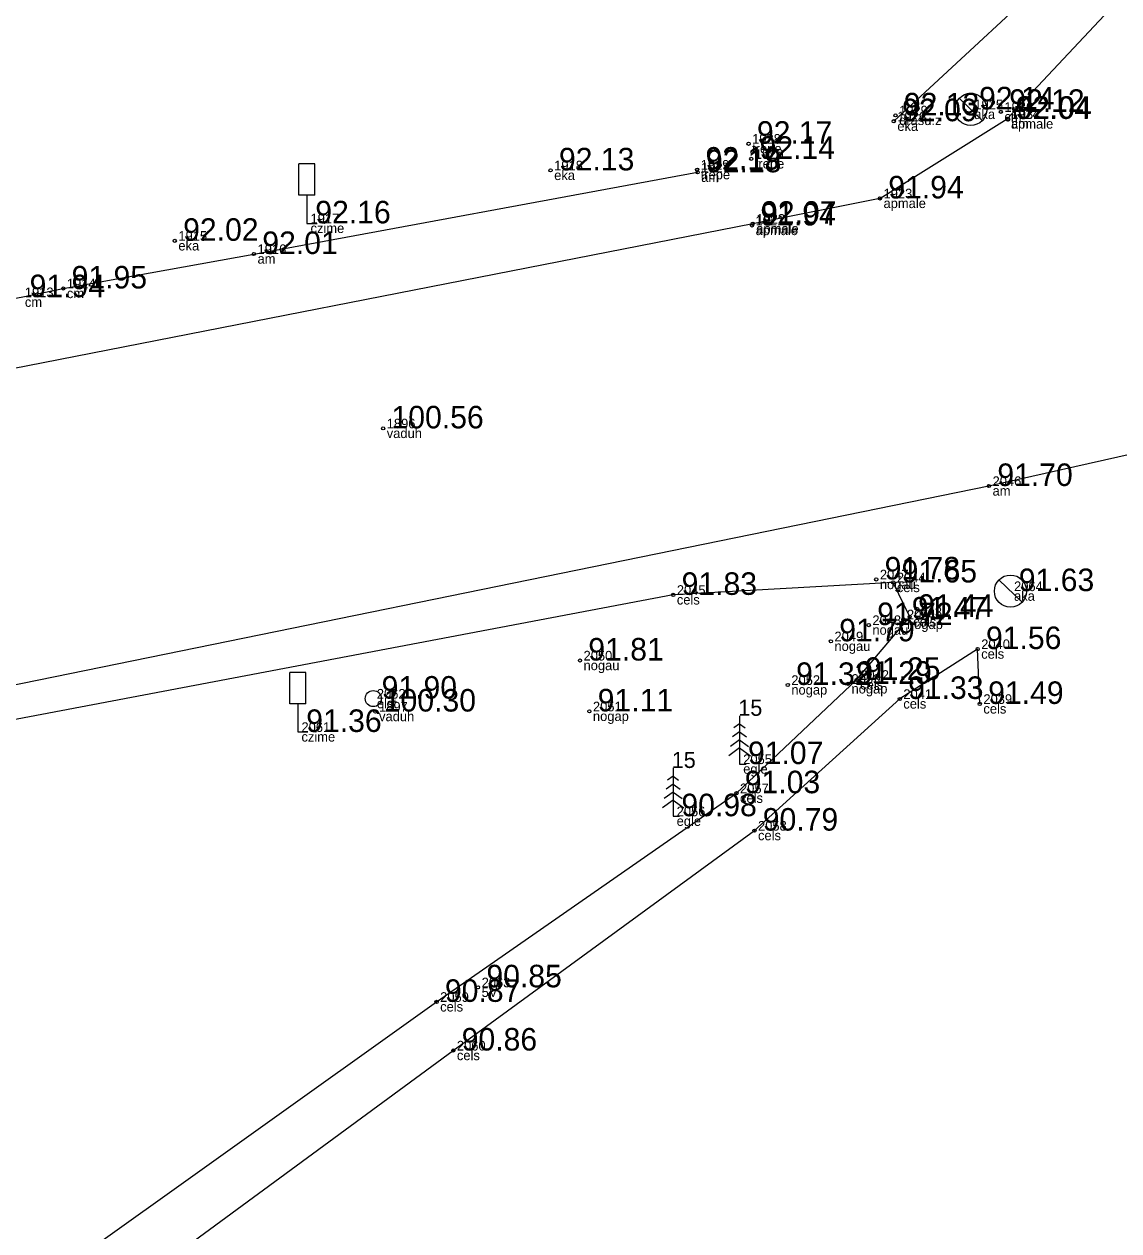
# Model space of a CAD drawing. Extents: x 614911 to 615803, y 262110 to 264311.
# Drawn here: x 615721.92 to 615755.92, y 263508.21 to 263545.72 of the extents above; entities that cross this region are included whole.
import ezdxf

# ---------------------------------------------------------------- set-up
doc = ezdxf.new("R2010")
doc.units = 0
for name, color, linetype in [('Level 1', 7, 'Continuous'), ('Level 12', 7, 'Continuous'), ('Level 16', 7, 'Continuous'), ('Level 18', 7, 'Continuous'), ('Level 37', 7, 'Continuous'), ('Level 53', 7, 'Continuous'), ('Level 54', 7, 'Continuous'), ('Level 57', 7, 'Continuous'), ('Level 58', 7, 'Continuous')]:
    doc.layers.add(name, color=color, linetype=linetype)

msp = doc.modelspace()

# ---------------------------------------------------------------- linework, layer by layer
at = {"layer": 'Level 1'}
for p, q in [((615744.142, 263524.221), (615744.142, 263522.721)), ((615744.142, 263523.721), (615743.926, 263523.563)), ((615744.142, 263523.971), (615743.966, 263523.843)), ((615744.142, 263523.971), (615744.316, 263523.843)), ((615744.142, 263523.721), (615744.358, 263523.563)), ((615744.142, 263523.471), (615743.864, 263523.267)), ((615744.142, 263523.471), (615744.42, 263523.267)), ((615744.142, 263523.221), (615743.81, 263522.977)), ((615744.142, 263523.221), (615744.476, 263522.977)), ((615742.075, 263522.6), (615742.075, 263521.1)), ((615744.142, 263522.721), (615744.342, 263522.721)), ((615742.075, 263522.35), (615741.899, 263522.222)), ((615742.075, 263522.35), (615742.249, 263522.222)), ((615742.075, 263521.85), (615741.797, 263521.646)), ((615742.075, 263522.1), (615741.859, 263521.942)), ((615742.075, 263522.1), (615742.291, 263521.942)), ((615742.075, 263521.85), (615742.353, 263521.646)), ((615742.075, 263521.6), (615741.743, 263521.356)), ((615742.075, 263521.6), (615742.409, 263521.356)), ((615742.075, 263521.1), (615742.275, 263521.1))]:
    msp.add_line(p, q, dxfattribs=at)
at = {"layer": 'Level 12'}
for p, q in [((615750.962, 263543.414), (615751.68, 263542.718)), ((615752.196, 263528.444), (615752.914, 263527.748))]:
    msp.add_line(p, q, dxfattribs=at)
for centre in [(615751.321, 263543.066), (615752.555, 263528.096)]:
    msp.add_circle(centre, 0.5, dxfattribs=at)
at = {"layer": 'Level 16'}
for p, q in [((615730.949, 263541.372), (615730.449, 263541.372)), ((615730.449, 263540.403), (615730.449, 263541.372)), ((615730.949, 263540.403), (615730.949, 263541.372)), ((615730.949, 263540.403), (615730.449, 263540.403)), ((615730.703, 263540.403), (615730.703, 263539.525)), ((615730.703, 263539.525), (615731.018, 263539.525)), ((615730.667, 263525.566), (615730.167, 263525.566)), ((615730.167, 263524.597), (615730.167, 263525.566)), ((615730.667, 263524.597), (615730.667, 263525.566)), ((615730.667, 263524.597), (615730.167, 263524.597)), ((615730.421, 263524.597), (615730.421, 263523.719)), ((615730.421, 263523.719), (615730.736, 263523.719))]:
    msp.add_line(p, q, dxfattribs=at)
at = {"layer": 'Level 18'}
msp.add_circle((615732.763, 263524.755), 0.25, dxfattribs=at)
at = {"layer": 'Level 37'}
for points in [[(615787.229, 263584.883), (615782.908, 263579.099), (615780.991, 263575.833), (615780.048, 263575.138), (615779.534, 263574.424), (615777.908, 263572.723), (615772.346, 263566.856), (615767.18, 263561.364), (615762.809, 263556.719), (615754.912, 263548.241), (615748.93, 263542.698)], [(615748.501, 263540.3), (615752.458, 263542.769), (615756.26, 263546.844), (615763.642, 263554.612), (615769.579, 263560.719), (615773.362, 263564.765), (615778.69, 263570.463), (615782.62, 263575.569), (615788.708, 263583.605)], [(615690.345, 263532.558), (615690.647, 263531.052), (615703.214, 263533.265), (615710.873, 263534.826), (615712.924, 263535.339), (615713.588, 263535.555), (615713.815, 263536.015), (615717.431, 263536.875), (615717.833, 263536.513), (615721.83, 263537.23), (615723.135, 263537.501), (615729.057, 263538.572), (615742.838, 263541.112), (615742.821, 263541.194)], [(615748.501, 263540.3), (615744.549, 263539.512), (615718.011, 263534.314), (615713.522, 263533.435), (615702.016, 263531.17), (615691.804, 263529.161), (615687.245, 263528.299)], [(615636.517, 263431.183), (615636.486, 263438.842), (615637.482, 263455.724), (615637.88, 263461.317), (615641.087, 263475.093), (615646.009, 263486.103), (615652.8, 263496.474), (615655.118, 263496.071), (615654.594, 263498.729), (615665.688, 263509.023), (615675.1, 263515.158), (615678.975, 263516.543), (615699.763, 263520.908), (615714.967, 263523.826), (615751.888, 263531.363), (615772.751, 263536.064), (615784.721, 263538.367), (615795.082, 263539.698)], [(615744.043, 263521.815), (615747.778, 263525.338), (615749.425, 263527.296), (615748.915, 263528.365), (615742.081, 263527.979), (615715.133, 263522.876), (615699.925, 263519.97), (615689.571, 263517.848), (615675.1, 263515.158)], [(615751.603, 263524.59), (615751.535, 263526.295), (615749.116, 263524.745), (615744.602, 263520.653)], [(615640.593, 263444.077), (615645.77, 263448.925), (615656.412, 263459.375), (615662.104, 263464.753), (615672.019, 263472.421), (615683.77, 263481.412), (615685.947, 263482.698), (615692.438, 263486.438), (615704.553, 263493.789), (615734.729, 263515.331), (615744.043, 263521.815)], [(615642.494, 263442.163), (615647.437, 263447.751), (615657.328, 263457.944), (615663.266, 263463.435), (615673.138, 263471.007), (615685.255, 263480.126), (615686.777, 263481.148), (615694.593, 263485.712), (615707.185, 263493.203), (615735.25, 263513.819), (615744.602, 263520.653)]]:
    msp.add_lwpolyline(points, dxfattribs=at)
at = {"layer": 'Level 57'}
for centre in [(615748.93, 263542.698), (615748.985, 263542.88), (615752.257, 263542.99), (615752.458, 263542.769), (615752.478, 263542.776), (615744.42, 263541.999), (615742.821, 263541.194), (615744.503, 263541.529), (615738.271, 263541.171), (615742.838, 263541.112), (615748.501, 263540.3), (615744.527, 263539.46), (615744.549, 263539.512), (615726.598, 263538.982), (615729.057, 263538.572), (615723.135, 263537.501), (615733.07, 263533.153), (615751.888, 263531.363), (615748.387, 263528.458), (615748.915, 263528.365), (615742.081, 263527.979), (615748.155, 263527.04), (615749.229, 263527.217), (615749.425, 263527.296), (615746.977, 263526.536), (615751.535, 263526.295), (615739.183, 263525.939), (615745.637, 263525.18), (615747.507, 263525.214), (615747.778, 263525.338), (615749.116, 263524.745), (615732.831, 263524.353), (615739.475, 263524.359), (615751.603, 263524.59), (615744.043, 263521.815), (615744.602, 263520.653), (615736.018, 263515.783), (615734.729, 263515.331), (615735.25, 263513.819)]:
    msp.add_circle(centre, 0.05, dxfattribs=at)
at = {"layer": 'Level 58'}
for centre in [(615748.93, 263542.698), (615748.985, 263542.88), (615752.257, 263542.99), (615752.458, 263542.769), (615752.478, 263542.776), (615744.42, 263541.999), (615742.821, 263541.194), (615744.503, 263541.529), (615738.271, 263541.171), (615742.838, 263541.112), (615748.501, 263540.3), (615744.527, 263539.46), (615744.549, 263539.512), (615726.598, 263538.982), (615729.057, 263538.572), (615723.135, 263537.501), (615733.07, 263533.153), (615751.888, 263531.363), (615748.387, 263528.458), (615748.915, 263528.365), (615742.081, 263527.979), (615748.155, 263527.04), (615749.229, 263527.217), (615749.425, 263527.296), (615746.977, 263526.536), (615751.535, 263526.295), (615739.183, 263525.939), (615745.637, 263525.18), (615747.507, 263525.214), (615747.778, 263525.338), (615749.116, 263524.745), (615732.831, 263524.353), (615739.475, 263524.359), (615751.603, 263524.59), (615744.043, 263521.815), (615744.602, 263520.653), (615736.018, 263515.783), (615734.729, 263515.331), (615735.25, 263513.819)]:
    msp.add_circle(centre, 0.05, dxfattribs=at)

# ---------------------------------------------------------------- texts
at = {"layer": 'Level 1'}
for p in [(615743.917, 263524.221), (615741.85, 263522.6)]:
    msp.add_text(' 15', height=0.5, dxfattribs=at).set_placement(p)
at = {"layer": 'Level 53'}
for s, p in [(' drasu.z', (615748.985, 263542.58)), (' aka', (615751.321, 263542.766)), (' cm', (615752.257, 263542.69)), (' apmale', (615752.458, 263542.469)), (' eka', (615748.93, 263542.398)), (' cm', (615752.478, 263542.476)), (' trepe', (615744.42, 263541.699)), (' trepe', (615744.503, 263541.229)), (' eka', (615738.271, 263540.871)), (' trepe', (615742.821, 263540.894)), (' am', (615742.838, 263540.812)), (' apmale', (615748.501, 263540)), (' czime', (615730.703, 263539.225)), (' apmale', (615744.527, 263539.16)), (' apmale', (615744.549, 263539.212)), (' eka', (615726.598, 263538.682)), (' am', (615729.057, 263538.272)), (' cm', (615721.83, 263536.93)), (' cm', (615723.135, 263537.201)), (' vaduh', (615733.07, 263532.853)), (' am', (615751.888, 263531.063)), (' nogau', (615748.387, 263528.158)), (' cels', (615748.915, 263528.065)), (' aka', (615752.555, 263527.796)), (' cels', (615742.081, 263527.679)), (' nogap', (615749.229, 263526.917)), (' cels', (615749.425, 263526.996)), (' nogau', (615748.155, 263526.74)), (' nogau', (615746.977, 263526.236)), (' cels', (615751.535, 263525.995)), (' nogau', (615739.183, 263525.639)), (' nogap', (615745.637, 263524.88)), (' nogap', (615747.507, 263524.914)), (' cels', (615747.778, 263525.038)), (' elst', (615732.763, 263524.455)), (' cels', (615749.116, 263524.445)), (' vaduh', (615732.831, 263524.053)), (' cels', (615751.603, 263524.29)), (' nogap', (615739.475, 263524.059)), (' czime', (615730.421, 263523.419)), (' egle', (615744.142, 263522.421)), (' cels', (615744.043, 263521.515)), (' egle', (615742.075, 263520.8)), (' cels', (615744.602, 263520.353)), (' 5V', (615736.018, 263515.483)), (' cels', (615734.729, 263515.031)), (' cels', (615735.25, 263513.519))]:
    msp.add_text(s, height=0.3, dxfattribs=at).set_placement(p)
at = {"layer": 'Level 54'}
for s, p in [(' 1929', (615748.985, 263542.88)), (' 1925', (615751.321, 263543.066)), (' 1936', (615752.257, 263542.99)), (' 1926', (615748.93, 263542.698)), (' 1924', (615752.458, 263542.769)), (' 1937', (615752.478, 263542.776)), (' 1928', (615744.42, 263541.999)), (' 1920', (615744.503, 263541.529)), (' 1918', (615738.271, 263541.171)), (' 1919', (615742.821, 263541.194)), (' 1927', (615742.838, 263541.112)), (' 1923', (615748.501, 263540.3)), (' 1917', (615730.703, 263539.525)), (' 1921', (615744.527, 263539.46)), (' 1922', (615744.549, 263539.512)), (' 1915', (615726.598, 263538.982)), (' 1916', (615729.057, 263538.572)), (' 1913', (615721.83, 263537.23)), (' 1914', (615723.135, 263537.501)), (' 1896', (615733.07, 263533.153)), (' 2046', (615751.888, 263531.363)), (' 2047', (615748.387, 263528.458)), (' 2044', (615748.915, 263528.365)), (' 2045', (615742.081, 263527.979)), (' 2064', (615752.555, 263528.096)), (' 2054', (615749.229, 263527.217)), (' 2043', (615749.425, 263527.296)), (' 2048', (615748.155, 263527.04)), (' 2049', (615746.977, 263526.536)), (' 2050', (615739.183, 263525.939)), (' 2040', (615751.535, 263526.295)), (' 2052', (615745.637, 263525.18)), (' 2053', (615747.507, 263525.214)), (' 2042', (615747.778, 263525.338)), (' 2062', (615732.763, 263524.755)), (' 2041', (615749.116, 263524.745)), (' 2039', (615751.603, 263524.59)), (' 1897', (615732.831, 263524.353)), (' 2051', (615739.475, 263524.359)), (' 2061', (615730.421, 263523.719)), (' 2055', (615744.142, 263522.721)), (' 2057', (615744.043, 263521.815)), (' 2056', (615742.075, 263521.1)), (' 2058', (615744.602, 263520.653)), (' 2063', (615736.018, 263515.783)), (' 2059', (615734.729, 263515.331)), (' 2060', (615735.25, 263513.819))]:
    msp.add_text(s, height=0.3, dxfattribs=at).set_placement(p)
at = {"layer": 'Level 58'}
for s, p in [(' 92.13', (615748.985, 263542.88)), (' 92.14', (615751.321, 263543.066)), (' 92.12', (615752.257, 263542.99)), (' 92.04', (615752.478, 263542.776)), (' 92.09', (615748.93, 263542.698)), (' 92.04', (615752.458, 263542.769)), (' 92.17', (615744.42, 263541.999)), (' 92.14', (615744.503, 263541.529)), (' 92.13', (615738.271, 263541.171)), (' 92.19', (615742.821, 263541.194)), (' 92.18', (615742.838, 263541.112)), (' 91.94', (615748.501, 263540.3)), (' 92.16', (615730.703, 263539.525)), (' 91.94', (615744.527, 263539.46)), (' 92.07', (615744.549, 263539.512)), (' 92.02', (615726.598, 263538.982)), (' 92.01', (615729.057, 263538.572)), (' 91.94', (615721.83, 263537.23)), (' 91.95', (615723.135, 263537.501)), (' 100.56', (615733.07, 263533.153)), (' 91.70', (615751.888, 263531.363)), (' 91.78', (615748.387, 263528.458)), (' 91.65', (615748.915, 263528.365)), (' 91.83', (615742.081, 263527.979)), (' 91.63', (615752.555, 263528.096)), (' 91.72', (615748.155, 263527.04)), (' 91.47', (615749.229, 263527.217)), (' 91.44', (615749.425, 263527.296)), (' 91.79', (615746.977, 263526.536)), (' 91.56', (615751.535, 263526.295)), (' 91.81', (615739.183, 263525.939)), (' 91.32', (615745.637, 263525.18)), (' 91.29', (615747.507, 263525.214)), (' 91.25', (615747.778, 263525.338)), (' 91.90', (615732.763, 263524.755)), (' 91.33', (615749.116, 263524.745)), (' 91.49', (615751.603, 263524.59)), (' 100.30', (615732.831, 263524.353)), (' 91.11', (615739.475, 263524.359)), (' 91.36', (615730.421, 263523.719)), (' 91.07', (615744.142, 263522.721)), (' 91.03', (615744.043, 263521.815)), (' 90.98', (615742.075, 263521.1)), (' 90.79', (615744.602, 263520.653)), (' 90.85', (615736.018, 263515.783)), (' 90.87', (615734.729, 263515.331)), (' 90.86', (615735.25, 263513.819))]:
    msp.add_text(s, height=0.7, dxfattribs=at).set_placement(p)

doc.saveas('drawing.dxf')
